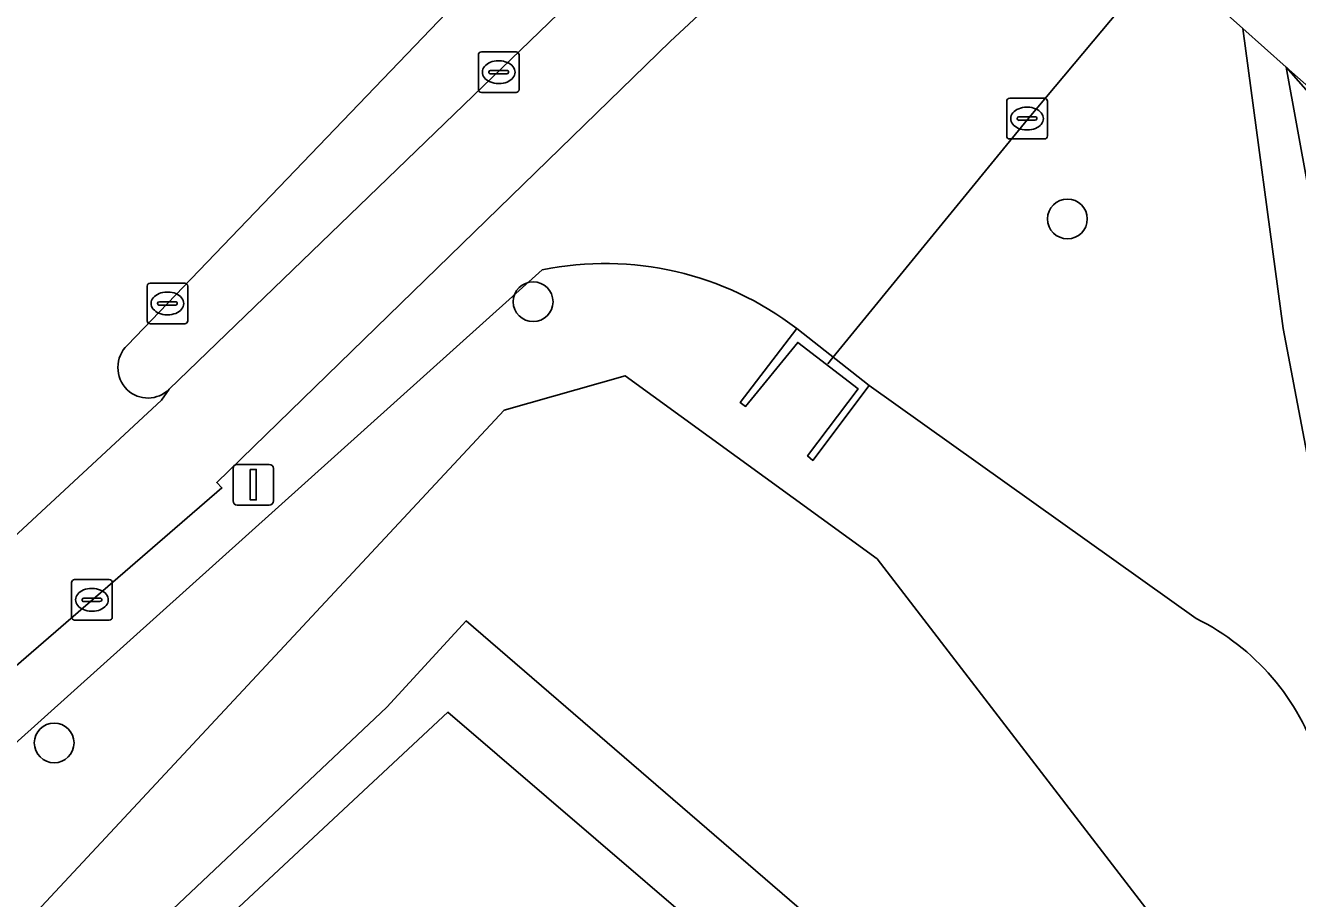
# Model space of a CAD drawing. Extents: x 156412 to 157779, y 382335 to 383768.
# Drawn here: x 157048.24 to 157079.52, y 382765.51 to 382786.98 of the extents above; entities that cross this region are included whole.
import ezdxf

# ---------------------------------------------------------------- set-up
doc = ezdxf.new("R2010")
doc.units = 0
for name, color, linetype in [('IMGEO_Berm_groen', 7, 'Continuous'), ('IMGEO_Boom', 7, 'Continuous'), ('IMGEO_Duiker', 7, 'Continuous'), ('IMGEO_Fietspad_gesloten', 7, 'Continuous'), ('IMGEO_Groenvoorziening', 7, 'Continuous'), ('IMGEO_Kolk', 7, 'Continuous'), ('IMGEO_Muur', 7, 'Continuous'), ('IMGEO_Oever', 7, 'Continuous'), ('IMGEO_Rijbaan_lokaal_gesloten', 7, 'Continuous'), ('IMGEO_Rioolput', 7, 'Continuous'), ('IMGEO_Verkeersbordpaal', 7, 'Continuous'), ('IMGEO_Verkeerseiland_open', 7, 'Continuous'), ('IMGEO_Voetpad_halfverhard', 7, 'Continuous'), ('IMGEO_Waterloop', 7, 'Continuous')]:
    doc.layers.add(name, color=color, linetype=linetype)

msp = doc.modelspace()

# ---------------------------------------------------------------- linework, layer by layer
at = {"layer": 'IMGEO_Berm_groen'}
msp.add_lwpolyline([(157092.67, 382772.803), (157085.746, 382779.953), (157079.798, 382785.455), (157079.239, 382785.953), (157092.452, 382770.961), (157106.223, 382756.604), (157120.116, 382744.147), (157148.671, 382717.952), (157160.498, 382706.834), (157167.472, 382700.018), (157169.52, 382699.289), (157167.335, 382702.127)], dxfattribs=at)
at = {"layer": 'IMGEO_Boom'}
for centre in [(157073.861, 382782.218), (157060.722, 382780.183), (157048.944, 382769.334)]:
    msp.add_circle(centre, 0.489, dxfattribs=at)
at = {"layer": 'IMGEO_Duiker'}
msp.add_lwpolyline([(157067.966, 382778.658), (157068.092, 382778.813), (157072.881, 382784.667), (157117.092, 382837.407), (157117.204, 382837.541)], dxfattribs=at)
at = {"layer": 'IMGEO_Fietspad_gesloten'}
for points in [[(157073.715, 382790.863), (157069.039, 382794.676), (157066.955, 382792.687), (157051.774, 382778.035), (157051.581, 382777.763), (157040.67, 382767.651), (157042.037, 382766.066), (157053.07, 382775.605), (157052.943, 382775.736), (157064.09, 382786.581), (157066.873, 382789.175)], [(157069.039, 382794.676), (157073.715, 382790.863), (157073.771, 382790.819), (157073.826, 382790.774), (157073.88, 382790.729), (157078.175, 382786.901), (157079.239, 382785.953), (157079.798, 382785.455), (157085.746, 382779.953), (157092.67, 382772.803)]]:
    msp.add_lwpolyline(points, dxfattribs=at)
at = {"layer": 'IMGEO_Groenvoorziening'}
for points in [[(157080.647, 382771.731), (157079.169, 382779.522), (157078.175, 382786.901), (157073.88, 382790.729), (157073.826, 382790.774), (157073.771, 382790.819), (157073.715, 382790.863)], [(157066.873, 382789.175), (157064.09, 382786.581), (157052.943, 382775.736), (157053.07, 382775.605), (157042.037, 382766.066), (157033.429, 382758.625), (157030.449, 382755.944), (157023.963, 382750), (157020.667, 382746.98)], [(157144.707, 382706.258), (157144.814, 382706.212), (157145.806, 382705.844), (157146.77, 382705.652), (157147.314, 382705.578), (157149.069, 382705.437), (157152.664, 382704.503), (157164.745, 382700.989), (157167.472, 382700.018), (157160.498, 382706.834), (157148.671, 382717.952), (157120.116, 382744.147), (157106.223, 382756.604), (157092.452, 382770.961), (157079.239, 382785.953), (157080.605, 382778.439), (157082.025, 382772.037)], [(156991.364, 382711.919), (157012.765, 382736.52), (157018.225, 382742.572), (157060.948, 382780.968)], [(157067.205, 382779.522), (157068.986, 382778.123), (157077.029, 382772.391)], [(157078.149, 382753.34), (157058.627, 382770.09), (157026.552, 382740.169)]]:
    msp.add_lwpolyline(points, dxfattribs=at)
for centre, radius, start, end in [((157062.489, 382773.376), 7.747, 52.4998, 101.4749), ((157074.434, 382767.114), 5.88, 17.4632, 63.8092)]:
    msp.add_arc(centre, radius, start, end, dxfattribs=at)
at = {"layer": 'IMGEO_Kolk'}
for p, q in [((157059.375, 382785.401), (157059.375, 382786.253)), ((157059.45, 382786.327), (157060.302, 382786.327)), ((157059.863, 382786.107), (157059.888, 382786.107)), ((157060.376, 382786.253), (157060.376, 382785.401)), ((157059.634, 382785.821), (157059.634, 382785.833)), ((157060.072, 382785.784), (157059.674, 382785.784)), ((157059.677, 382785.87), (157060.075, 382785.87)), ((157060.118, 382785.833), (157060.118, 382785.821)), ((157059.886, 382785.547), (157059.861, 382785.547)), ((157060.302, 382785.327), (157059.45, 382785.327)), ((157051.228, 382779.714), (157051.228, 382780.566)), ((157051.303, 382780.64), (157052.155, 382780.64)), ((157051.716, 382780.42), (157051.741, 382780.42)), ((157052.229, 382780.566), (157052.229, 382779.714)), ((157051.487, 382780.134), (157051.487, 382780.146)), ((157051.53, 382780.183), (157051.928, 382780.183)), ((157051.971, 382780.146), (157051.971, 382780.134)), ((157051.925, 382780.097), (157051.527, 382780.097)), ((157051.739, 382779.86), (157051.714, 382779.86)), ((157052.155, 382779.64), (157051.303, 382779.64)), ((157049.372, 382772.426), (157049.372, 382773.278)), ((157049.447, 382773.352), (157050.299, 382773.352)), ((157050.373, 382773.278), (157050.373, 382772.426)), ((157049.86, 382773.132), (157049.885, 382773.132)), ((157049.631, 382772.846), (157049.631, 382772.858)), ((157050.069, 382772.809), (157049.671, 382772.809)), ((157049.674, 382772.895), (157050.072, 382772.895)), ((157050.115, 382772.858), (157050.115, 382772.846)), ((157050.299, 382772.352), (157049.447, 382772.352)), ((157049.883, 382772.572), (157049.858, 382772.572))]:
    msp.add_line(p, q, dxfattribs=at)
for points in [[(157059.375, 382785.401), (157059.375, 382786.253)], [(157059.45, 382786.327), (157060.302, 382786.327)], [(157060.376, 382786.253), (157060.376, 382785.401)], [(157060.302, 382785.327), (157059.45, 382785.327)], [(157051.228, 382779.714), (157051.228, 382780.566)], [(157051.303, 382780.64), (157052.155, 382780.64)], [(157052.229, 382780.566), (157052.229, 382779.714)], [(157052.155, 382779.64), (157051.303, 382779.64)], [(157049.372, 382772.426), (157049.372, 382773.278)], [(157049.447, 382773.352), (157050.299, 382773.352)], [(157050.373, 382773.278), (157050.373, 382772.426)], [(157050.299, 382772.352), (157049.447, 382772.352)]]:
    msp.add_lwpolyline(points, dxfattribs=at)
for centre, radius, start, end in [((157059.452, 382786.251), 0.0765, 91.552, 178.448), ((157059.452, 382786.251), 0.0765, 91.552, 178.448), ((157060.3, 382786.251), 0.0765, 1.552, 88.448), ((157060.3, 382786.251), 0.0765, 1.552, 88.448), ((157059.674, 382785.83), 0.0403, 85.8775, 175.7526), ((157059.671, 382785.82), 0.0366, 178.938, 274.7102), ((157060.075, 382785.827), 0.043, 264.8664, 352.4533), ((157060.079, 382785.832), 0.0386, 1.7309, 96.639), ((157059.452, 382785.403), 0.0765, 181.552, 268.448), ((157059.452, 382785.403), 0.0765, 181.552, 268.448), ((157060.3, 382785.403), 0.0765, 271.552, 358.448), ((157060.3, 382785.403), 0.0765, 271.552, 358.448), ((157051.305, 382780.564), 0.0765, 91.552, 178.448), ((157051.305, 382780.564), 0.0765, 91.552, 178.448), ((157052.153, 382780.564), 0.0765, 1.552, 88.448), ((157052.153, 382780.564), 0.0765, 1.552, 88.448), ((157051.527, 382780.143), 0.0403, 85.8775, 175.7526), ((157051.524, 382780.133), 0.0366, 178.938, 274.7102), ((157051.928, 382780.14), 0.043, 264.8664, 352.4533), ((157051.932, 382780.145), 0.0386, 1.7309, 96.639), ((157051.305, 382779.716), 0.0765, 181.552, 268.448), ((157051.305, 382779.716), 0.0765, 181.552, 268.448), ((157052.153, 382779.716), 0.0765, 271.552, 358.448), ((157052.153, 382779.716), 0.0765, 271.552, 358.448), ((157049.449, 382773.276), 0.0765, 91.552, 178.448), ((157049.449, 382773.276), 0.0765, 91.552, 178.448), ((157050.297, 382773.276), 0.0765, 1.552, 88.448), ((157050.297, 382773.276), 0.0765, 1.552, 88.448), ((157049.671, 382772.855), 0.0403, 85.8775, 175.7526), ((157049.668, 382772.845), 0.0366, 178.938, 274.7102), ((157050.072, 382772.852), 0.043, 264.8664, 352.4533), ((157050.076, 382772.857), 0.0386, 1.7309, 96.639), ((157049.449, 382772.428), 0.0765, 181.552, 268.448), ((157049.449, 382772.428), 0.0765, 181.552, 268.448), ((157050.297, 382772.428), 0.0765, 271.552, 358.448), ((157050.297, 382772.428), 0.0765, 271.552, 358.448)]:
    msp.add_arc(centre, radius, start, end, dxfattribs=at)
for centre, major_axis, ratio, start_param, end_param in [((157059.862, 382785.827), (-0.387, 0.002), 0.722429, 4.712389, 7.853982), ((157059.887, 382785.827), (-0.39, 0.002), 0.717154, 1.570796, 4.712389), ((157051.715, 382780.14), (-0.387, 0.002), 0.722429, 4.712389, 7.853982), ((157051.74, 382780.14), (-0.39, 0.002), 0.717154, 1.570796, 4.712389), ((157049.859, 382772.852), (-0.387, 0.002), 0.722429, 4.712389, 7.853982), ((157049.884, 382772.852), (-0.39, 0.002), 0.717154, 1.570796, 4.712389)]:
    msp.add_ellipse(centre, major_axis=major_axis, ratio=ratio, start_param=start_param, end_param=end_param, dxfattribs=at)
at = {"layer": 'IMGEO_Muur'}
msp.add_lwpolyline([(157067.205, 382779.522), (157065.81, 382777.708), (157065.948, 382777.609), (157067.231, 382779.181), (157068.717, 382778.04), (157067.471, 382776.39), (157067.598, 382776.28), (157068.986, 382778.123)], close=True, dxfattribs=at)
at = {"layer": 'IMGEO_Oever'}
for points in [[(157060.948, 382780.968), (157018.225, 382742.572), (157012.765, 382736.52), (156991.364, 382711.919)], [(157077.029, 382772.391), (157068.986, 382778.123), (157067.598, 382776.28), (157067.471, 382776.39), (157068.717, 382778.04), (157067.231, 382779.181), (157065.948, 382777.609), (157065.81, 382777.708), (157067.205, 382779.522)], [(157014.188, 382726.854), (157021.865, 382735.59), (157026.552, 382740.169), (157058.627, 382770.09), (157078.149, 382753.34)]]:
    msp.add_lwpolyline(points, dxfattribs=at)
msp.add_lwpolyline([(157030.075, 382744.688), (157022.177, 382737.512), (157017.039, 382731.652), (157010.245, 382724.136), (156996.189, 382707.831), (156994.491, 382709.359), (157009.565, 382726.981), (157019.417, 382737.937), (157046.933, 382763.499), (157060.011, 382777.512), (157062.984, 382778.361), (157069.183, 382773.86), (157081.497, 382757.852), (157081.795, 382755.771), (157080.691, 382754.964), (157078.865, 382755.262), (157059.077, 382772.332), (157057.124, 382770.209)], close=True, dxfattribs=at)
for centre, radius, start, end in [((157062.489, 382773.376), 7.747, 52.4998, 101.4749), ((157074.434, 382767.114), 5.88, 17.4632, 63.8092)]:
    msp.add_arc(centre, radius, start, end, dxfattribs=at)
at = {"layer": 'IMGEO_Rijbaan_lokaal_gesloten'}
for points in [[(157050.743, 382779.115), (157065.267, 382794.242), (157065.414, 382794.355), (157067.516, 382796.345)], [(157042.037, 382766.066), (157040.67, 382767.651), (157051.581, 382777.763), (157051.774, 382778.035)]]:
    msp.add_lwpolyline(points, dxfattribs=at)
for centre, radius, start, end in [((157051.276, 382778.565), 0.766, 134.0767, 225.505), ((157051.248, 382778.553), 0.738, 226.3309, 315.4404)]:
    msp.add_arc(centre, radius, start, end, dxfattribs=at)
at = {"layer": 'IMGEO_Rioolput'}
for p, q in [((157072.367, 382784.26), (157072.367, 382785.112)), ((157072.442, 382785.186), (157073.294, 382785.186)), ((157073.368, 382785.112), (157073.368, 382784.26)), ((157072.855, 382784.966), (157072.88, 382784.966)), ((157072.626, 382784.68), (157072.626, 382784.692)), ((157073.064, 382784.643), (157072.666, 382784.643)), ((157072.669, 382784.729), (157073.067, 382784.729)), ((157073.11, 382784.692), (157073.11, 382784.68)), ((157073.294, 382784.186), (157072.442, 382784.186)), ((157072.878, 382784.406), (157072.853, 382784.406))]:
    msp.add_line(p, q, dxfattribs=at)
for points in [[(157072.367, 382784.26), (157072.367, 382785.112)], [(157072.442, 382785.186), (157073.294, 382785.186)], [(157073.368, 382785.112), (157073.368, 382784.26)], [(157073.294, 382784.186), (157072.442, 382784.186)]]:
    msp.add_lwpolyline(points, dxfattribs=at)
for centre, radius, start, end in [((157072.444, 382785.11), 0.0765, 91.552, 178.448), ((157072.444, 382785.11), 0.0765, 91.552, 178.448), ((157073.292, 382785.11), 0.0765, 1.552, 88.448), ((157073.292, 382785.11), 0.0765, 1.552, 88.448), ((157072.666, 382784.689), 0.0403, 85.8775, 175.7526), ((157072.663, 382784.679), 0.0366, 178.938, 274.7102), ((157073.067, 382784.686), 0.043, 264.8664, 352.4533), ((157073.071, 382784.691), 0.0386, 1.7309, 96.639), ((157072.444, 382784.262), 0.0765, 181.552, 268.448), ((157072.444, 382784.262), 0.0765, 181.552, 268.448), ((157073.292, 382784.262), 0.0765, 271.552, 358.448), ((157073.292, 382784.262), 0.0765, 271.552, 358.448)]:
    msp.add_arc(centre, radius, start, end, dxfattribs=at)
for centre, major_axis, ratio, start_param, end_param in [((157072.854, 382784.686), (-0.387, 0.002), 0.722429, 4.712389, 7.853982), ((157072.879, 382784.686), (-0.39, 0.002), 0.717154, 1.570796, 4.712389)]:
    msp.add_ellipse(centre, major_axis=major_axis, ratio=ratio, start_param=start_param, end_param=end_param, dxfattribs=at)
at = {"layer": 'IMGEO_Verkeersbordpaal'}
for p, q in [((157053.344, 382775.283), (157053.344, 382776.083)), ((157053.344, 382776.083), (157053.344, 382775.283)), ((157053.444, 382776.183), (157054.234, 382776.183)), ((157054.234, 382776.183), (157053.444, 382776.183)), ((157054.334, 382776.083), (157054.334, 382775.283)), ((157054.334, 382775.283), (157054.334, 382776.083)), ((157054.234, 382775.183), (157053.444, 382775.183)), ((157053.444, 382775.183), (157054.234, 382775.183))]:
    msp.add_line(p, q, dxfattribs=at)
msp.add_lwpolyline([(157053.764, 382776.058), (157053.914, 382776.058), (157053.914, 382775.308), (157053.764, 382775.308), (157053.764, 382776.058)], dxfattribs=at)
for centre, start, end in [((157053.444, 382776.083), 90, 180), ((157053.444, 382776.083), 90, 180), ((157054.234, 382776.083), 0, 90), ((157054.234, 382776.083), 360, 90), ((157053.444, 382775.283), 180, 270), ((157053.444, 382775.283), 180, 270), ((157054.234, 382775.283), 270, 0), ((157054.234, 382775.283), 270, 0)]:
    msp.add_arc(centre, 0.1, start, end, dxfattribs=at)
at = {"layer": 'IMGEO_Verkeerseiland_open'}
for points in [[(157065.414, 382794.355), (157065.267, 382794.242), (157050.743, 382779.115)], [(157051.774, 382778.035), (157066.955, 382792.687)]]:
    msp.add_lwpolyline(points, dxfattribs=at)
for centre, radius, start, end in [((157051.276, 382778.565), 0.766, 134.0767, 225.505), ((157051.248, 382778.553), 0.738, 226.3309, 315.4404)]:
    msp.add_arc(centre, radius, start, end, dxfattribs=at)
at = {"layer": 'IMGEO_Voetpad_halfverhard'}
msp.add_lwpolyline([(157082.025, 382772.037), (157080.605, 382778.439), (157079.239, 382785.953), (157078.175, 382786.901), (157079.169, 382779.522), (157080.647, 382771.731)], dxfattribs=at)
at = {"layer": 'IMGEO_Waterloop'}
msp.add_lwpolyline([(156994.491, 382709.359), (156996.189, 382707.831), (157010.245, 382724.136), (157017.039, 382731.652), (157022.177, 382737.512), (157030.075, 382744.688), (157057.124, 382770.209), (157059.077, 382772.332), (157078.865, 382755.262), (157080.691, 382754.964), (157081.795, 382755.771), (157081.497, 382757.852), (157069.183, 382773.86), (157062.984, 382778.361), (157060.011, 382777.512), (157046.933, 382763.499), (157019.417, 382737.937), (157009.565, 382726.981)], close=True, dxfattribs=at)

doc.saveas('drawing.dxf')
